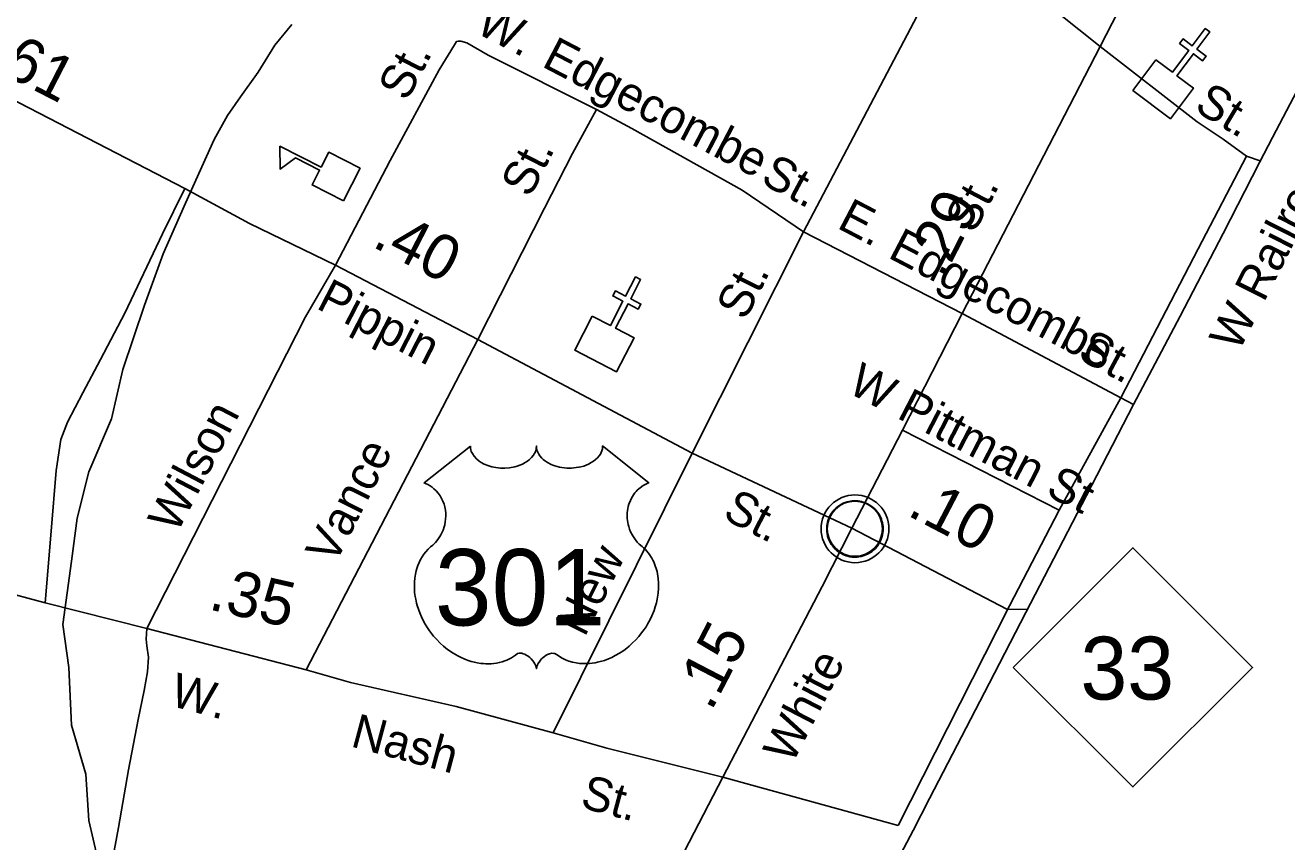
# Model space of a CAD drawing. Extents: x 2220236 to 2384410, y 720751 to 894131.
# Drawn here: x 2377480 to 2380990, y 859133 to 861406 of the extents above; entities that cross this region are included whole.
import ezdxf

# ---------------------------------------------------------------- set-up
doc = ezdxf.new("R2010")
doc.units = 0
for name, color, linetype in [('Exist Boundary Political City Limit New', 7, 'Continuous'), ('Exist Boundary Political CountyLine', 7, 'Continuous'), ('Exist Civil Demographics Community CELL', 7, 'Continuous'), ('Exist Cultural Church CELL', 7, 'Continuous'), ('Exist Cultural Educational Facility Elementary CELL', 7, 'Continuous'), ('Exist Railroad Mainline', 7, 'Continuous'), ('Exist Road Non-System Type 51', 7, 'Continuous'), ('Exist Road Non-System Type 51 Label', 7, 'Continuous'), ('Exist Road Primary NC Attributed', 7, 'Continuous'), ('Exist Road Primary NC Label', 7, 'Continuous'), ('Exist Road Primary NC Service Mileage Hundredths English Label', 7, 'Continuous'), ('Exist Road Primary NC Shield CELL', 7, 'Continuous'), ('Exist Road Primary NC Shield Number Label', 7, 'Continuous'), ('Exist Road Primary US Attributed', 7, 'Continuous'), ('Exist Road Primary US Label', 7, 'Continuous'), ('Exist Road Primary US Mileage Hundredths English Label', 7, 'Continuous'), ('Exist Road Primary US Shield CELL', 7, 'Continuous'), ('Exist Road Primary US Shield Number Label', 7, 'Continuous'), ('Exist Road Secondary Mileage Hundredths English Label', 7, 'Continuous'), ('Exist Road Secondary Type 51 Attributed', 7, 'Continuous'), ('Exist Road Secondary Type 51 Label', 7, 'Continuous'), ('Map Preparation Boundary City Limit Buffer Line', 7, 'Continuous')]:
    doc.layers.add(name, color=color, linetype=linetype)

msp = doc.modelspace()

# ---------------------------------------------------------------- linework, layer by layer
at = {"layer": 'Exist Boundary Political City Limit New'}
msp.add_lwpolyline([(2377680.5, 859088.4), (2377656.5, 859192.7), (2377648.5, 859321.1), (2377608.5, 859457.5), (2377600.5, 859617.9), (2377584.2, 859738.3), (2377608.5, 859914), (2377624.5, 860034.4), (2377656.5, 860162.8), (2377719.8, 860310.8), (2377751, 860447.9), (2377811.5, 860627.3), (2377863.5, 860770.1), (2377921.8, 860902.8), (2377962.8, 860993.3), (2378005.5, 861087.9), (2378042.5, 861154.4), (2378078.8, 861207), (2378128, 861275.6), (2378174, 861350.1), (2378221.8, 861408.2)], dxfattribs=at)
at = {"layer": 'Exist Boundary Political CountyLine'}
for points in [[(2382020.1, 863804.9), (2381948.8, 863532.2), (2381860.5, 863234.8), (2381792.2, 863025.8), (2381705.8, 862768.3), (2381616.5, 862536.5), (2381520.6, 862292.3), (2381429.5, 862081.3), (2381303.2, 861797.3), (2381196.9, 861574.9), (2381097.2, 861372.6), (2380951, 861093.2), (2380914, 861023.9), (2380813.3, 860826.2), (2380693.7, 860596.3), (2380563.6, 860350.2), (2380432.6, 860097.5), (2380264.5, 859771.6), (2380162, 859574), (2379995.8, 859253.8)], [(2379995.8, 859253.8), (2379950.3, 859164.5), (2379889.5, 859048.6), (2379765.1, 858810.1), (2379630.3, 858540.3), (2379477.4, 858248.6), (2379359.7, 858028.2), (2379244.8, 857799.2), (2379153.7, 857626.3), (2378993.2, 857319.4), (2378848.9, 857045.7), (2378730.2, 856811.1), (2378603, 856565.9), (2378414.1, 856200.1), (2378332.4, 856046.2), (2378179.6, 855745), (2378073.2, 855549.3), (2377962.1, 855329.8), (2377836.8, 855086.6), (2377670.7, 854770.2), (2377466.5, 854375.9), (2377296.6, 854050)]]:
    msp.add_lwpolyline(points, dxfattribs=at)
at = {"layer": 'Exist Civil Demographics Community CELL'}
msp.add_lwpolyline([(2379711.1, 860016.8), (2379712.1, 860022.4), (2379713.9, 860029), (2379716.8, 860036.2), (2379719.7, 860041.9), (2379723, 860047.7), (2379726.8, 860052.8), (2379730.8, 860057.2), (2379735.3, 860061.8), (2379740.9, 860066.4), (2379746.3, 860070), (2379751.2, 860072.9), (2379756.2, 860075.3), (2379761.7, 860077.6), (2379767.3, 860079.5), (2379771.7, 860080.6), (2379776.5, 860081.3), (2379780.6, 860082.1), (2379787, 860082.3), (2379791.4, 860082.2), (2379797.1, 860082), (2379802, 860081.2), (2379806.9, 860080.2), (2379811.9, 860078.8), (2379817.1, 860076.9), (2379823.7, 860074), (2379830, 860070.5), (2379835.1, 860066.9), (2379840.2, 860062.9), (2379843.5, 860059.8), (2379847.7, 860055.4), (2379851.5, 860050.7), (2379854.6, 860046.1), (2379857.7, 860041.1), (2379860.2, 860035.9), (2379862.2, 860030.9), (2379863.8, 860025.9), (2379865.1, 860021.3), (2379866.2, 860015.3), (2379866.8, 860010.6), (2379867, 860004.6), (2379866.9, 859998.8), (2379866.3, 859993.1), (2379865.4, 859987.6), (2379863.7, 859981.5), (2379861.8, 859975.6), (2379859.5, 859970.6), (2379856.4, 859964.6), (2379853.1, 859959.2), (2379849.6, 859954.5), (2379845.4, 859949.8), (2379840.1, 859944.8), (2379835.1, 859940.7), (2379830.1, 859937.3), (2379825.8, 859934.8), (2379819, 859931.5), (2379811.8, 859928.8), (2379805.9, 859927.4), (2379799.3, 859926.1), (2379794.8, 859925.6), (2379790.3, 859925.3), (2379784.8, 859925.3), (2379780.5, 859925.7), (2379774.8, 859926.5), (2379768.9, 859927.8), (2379764.3, 859929.1), (2379759.2, 859931), (2379754.6, 859932.9), (2379750.7, 859935.2), (2379743.9, 859939.3), (2379738.3, 859943.5), (2379733.4, 859948), (2379728.9, 859952.9), (2379725.7, 859956.8), (2379722.7, 859961), (2379718.7, 859968.1), (2379716.9, 859971.7), (2379715.2, 859975.7), (2379712.6, 859983.9), (2379711.1, 859990.9), (2379710.4, 859996.1), (2379710.1, 860002.4), (2379710, 860007.1), (2379710.6, 860013.6)], close=True, dxfattribs=at)
for centre, radius in [((2379788.7, 860004.4), 94.3), ((2379788.4, 860004.7), 76.7)]:
    msp.add_circle(centre, radius, dxfattribs=at)
at = {"layer": 'Exist Cultural Church CELL'}
for points in [[(2380626.3, 861309.4), (2380671.9, 861275.3), (2380717.7, 861336.1), (2380692.1, 861355.3), (2380701.7, 861368.1), (2380727.3, 861348.9), (2380763.5, 861396.9), (2380776.3, 861387.3), (2380740.1, 861339.2), (2380765.7, 861320), (2380756.1, 861307.2), (2380730.5, 861326.5), (2380684.7, 861265.6), (2380730.7, 861230.9), (2380666.7, 861145.8), (2380562.3, 861224.4)], [(2379057.5, 860596), (2379108.2, 860570.1), (2379143, 860637.8), (2379114.6, 860652.4), (2379121.9, 860666.6), (2379150.3, 860652), (2379177.9, 860705.5), (2379192.1, 860698.1), (2379164.6, 860644.7), (2379193.1, 860630), (2379185.7, 860615.8), (2379157.3, 860630.4), (2379122.5, 860562.7), (2379173.7, 860536.3), (2379125, 860441.6), (2379008.8, 860501.4)]]:
    msp.add_lwpolyline(points, close=True, dxfattribs=at)
at = {"layer": 'Exist Cultural Educational Facility Elementary CELL'}
msp.add_lwpolyline([(2378365.3, 860917.4), (2378278, 860961.7), (2378298.8, 861002.7), (2378231.8, 861036.7), (2378188.9, 861005.7), (2378188.5, 861069.4), (2378303.1, 861011.3), (2378324, 861052.4), (2378411.3, 861008.1)], close=True, dxfattribs=at)
at = {"layer": 'Exist Railroad Mainline'}
for points in [[(2379995.8, 859253.8), (2380162, 859574), (2380264.5, 859771.6), (2380432.6, 860097.5), (2380563.6, 860350.2), (2380693.7, 860596.3), (2380813.3, 860826.2), (2380914, 861023.9), (2380951, 861093.2), (2381097.2, 861372.6), (2381196.9, 861574.9), (2381303.2, 861797.3), (2381429.5, 862081.3), (2381520.6, 862292.3), (2381616.5, 862536.5), (2381705.8, 862768.3), (2381792.2, 863025.8), (2381860.5, 863234.8), (2381948.8, 863532.2), (2382020.1, 863804.9)], [(2377296.6, 854050), (2377466.5, 854375.9), (2377670.7, 854770.2), (2377836.8, 855086.6), (2377962.1, 855329.8), (2378073.2, 855549.3), (2378179.6, 855745), (2378332.4, 856046.2), (2378414.1, 856200.1), (2378603, 856565.9), (2378730.2, 856811.1), (2378848.9, 857045.7), (2378993.2, 857319.4), (2379153.7, 857626.3), (2379244.8, 857799.2), (2379359.7, 858028.2), (2379477.4, 858248.6), (2379630.3, 858540.3), (2379765.1, 858810.1), (2379889.5, 859048.6), (2379950.3, 859164.5), (2379995.8, 859253.8)]]:
    msp.add_lwpolyline(points, dxfattribs=at)
at = {"layer": 'Exist Road Non-System Type 51'}
for p, q in [((2380081.1, 861658.8), (2379645.8, 860831.2)), ((2379645.8, 860831.2), (2379336, 860215.2)), ((2379645.8, 860831.2), (2380086.9, 860603.5)), ((2380086.9, 860603.5), (2380528.4, 860368.5)), ((2378261, 859611.8), (2378739.5, 860531)), ((2380357.3, 860056.3), (2380528.4, 860368.5)), ((2380528.4, 860368.5), (2380563.5, 860350.1)), ((2379921.1, 860279.2), (2380357.3, 860056.3)), ((2379336, 860215.2), (2378948.8, 859436.5)), ((2380218.4, 859789.7), (2380357.3, 860056.3)), ((2379908.4, 859178.7), (2380218.4, 859789.7)), ((2379421.2, 859313), (2379908.4, 859178.7))]:
    msp.add_line(p, q, dxfattribs=at)
for points in [[(2378342.8, 860738.4), (2378495.2, 861029.2), (2378631.8, 861281.8), (2378674.4, 861351.7), (2378679.6, 861360.3), (2378684.7, 861362), (2378691.5, 861362), (2378708.5, 861356.9), (2378768.2, 861322.7), (2379069.2, 861171.7)], [(2380471.4, 861346.8), (2380741.1, 861137.3), (2380813.6, 861089), (2380878, 861042)], [(2378739.5, 860531), (2378924.2, 860897.1), (2379002.7, 861048.9), (2379069.2, 861171.7)], [(2379069.2, 861171.7), (2379168.1, 861118.9), (2379475, 860946.5), (2379645.8, 860831.2)], [(2380528.4, 860368.5), (2380743.8, 860784.1), (2380878, 861042)], [(2380878, 861042), (2380916.3, 861028.4)], [(2377535, 859798.4), (2377551.8, 859997.9), (2377565.2, 860167.1), (2377578.6, 860253), (2377597.4, 860301.4), (2377640.3, 860383.3), (2377688.7, 860475.9), (2377757.1, 860604.8), (2377861.8, 860825.1), (2377923.5, 860951.3)], [(2378342.8, 860738.4), (2378259.4, 860594.8), (2377817.5, 859726.6)], [(2377817.5, 859726.6), (2377816.1, 859697.1), (2377818.2, 859678.9), (2377822.2, 859646.7), (2377819.5, 859606.4), (2377810.1, 859554), (2377794, 859473.5), (2377767.2, 859333.8), (2377739, 859172.7), (2377710.8, 859018.2)]]:
    msp.add_lwpolyline(points, dxfattribs=at)
at = {"layer": 'Exist Road Primary NC Attributed'}
for points in [[(2379421.2, 859313), (2379097.8, 859393.6), (2378948.8, 859436.5), (2378678.4, 859509.7), (2378384.5, 859576.9), (2378261, 859611.8), (2377817.5, 859726.6), (2377535, 859798.4), (2377272.9, 859869.2), (2376927, 859956), (2376825.3, 859983.7), (2376730.4, 860009.2), (2376614.7, 860037), (2376552.3, 860050.9), (2376441.2, 860062.4), (2376242.7, 860078.2), (2375622.3, 860111.1), (2374797.6, 860163.1), (2372510.9, 860305.5), (2372344.4, 860312.4), (2371333, 860373.3), (2369627.1, 860478.2)], [(2380268.9, 859780), (2380211.2, 859780.4), (2379779.5, 860005.9)]]:
    msp.add_lwpolyline(points, dxfattribs=at)
at = {"layer": 'Exist Road Primary NC Shield CELL'}
msp.add_lwpolyline([(2380229.1, 859618.8), (2380562.1, 859951.8), (2380895.1, 859618.8), (2380562.1, 859285.9)], close=True, dxfattribs=at)
at = {"layer": 'Exist Road Primary US Attributed'}
for points in [[(2380471.4, 861346.8), (2380720.9, 861833.3), (2380967, 862355.9), (2381136.9, 862649.8), (2381408, 863169.5)], [(2379779.5, 860005.9), (2379921.1, 860279.2), (2380086.9, 860603.5), (2380471.4, 861346.8)], [(2379421.2, 859313), (2379697, 859844.1), (2379779.5, 860005.9)], [(2378507.3, 857548.4), (2378604.6, 857735.7), (2378681.1, 857879.5), (2378900.5, 858308.5), (2379421.2, 859313)]]:
    msp.add_lwpolyline(points, dxfattribs=at)
at = {"layer": 'Exist Road Primary US Shield CELL'}
msp.add_lwpolyline([(2378718.3, 860234.7), (2378718.6, 860229.4), (2378719.9, 860223.1), (2378720.9, 860219.8), (2378723.8, 860213.6), (2378728.7, 860206.2), (2378735.5, 860199), (2378743.2, 860192.7), (2378748.3, 860189.3), (2378757.1, 860184.6), (2378767.1, 860180.4), (2378778.1, 860177.2), (2378789.5, 860175), (2378801.8, 860173.6), (2378814.1, 860173.4), (2378827.3, 860174.3), (2378841.9, 860177.2), (2378848.6, 860178.9), (2378856.1, 860181.5), (2378863.1, 860184.4), (2378870.8, 860188.5), (2378877, 860192.4), (2378881.8, 860195.9), (2378888.6, 860202.5), (2378894, 860209.2), (2378896.3, 860213), (2378898.3, 860216.7), (2378901, 860224.4), (2378901.8, 860227.8), (2378902.3, 860235), (2378902.7, 860229), (2378903.4, 860225.3), (2378904.3, 860221.6), (2378905.9, 860217.7), (2378908.6, 860212.3), (2378911.6, 860207.7), (2378917.4, 860200.9), (2378920.9, 860197.6), (2378924.2, 860194.9), (2378932.9, 860188.9), (2378943.1, 860183.8), (2378948.2, 860181.6), (2378953.3, 860179.7), (2378959.9, 860177.8), (2378966.6, 860176.2), (2378973.3, 860175), (2378980.1, 860174), (2378987.1, 860173.5), (2378992.8, 860173.4), (2378999.8, 860173.4), (2379006.3, 860173.8), (2379012.9, 860174.6), (2379020.2, 860175.8), (2379026, 860177.1), (2379033.8, 860179.1), (2379040.7, 860181.6), (2379046.9, 860184.3), (2379054.9, 860188.5), (2379061.3, 860192.5), (2379066, 860196.3), (2379071.7, 860201.5), (2379077, 860207.6), (2379080.1, 860212.1), (2379082.3, 860216.7), (2379084.3, 860221.6), (2379085.6, 860226.8), (2379086.2, 860231.3), (2379086.3, 860235.1), (2379214.9, 860132.6), (2379211.9, 860131.5), (2379204.9, 860128.1), (2379199.4, 860124.8), (2379190.5, 860118.6), (2379186.7, 860115.2), (2379182.9, 860111.6), (2379179.4, 860107.8), (2379176.3, 860104.2), (2379172.6, 860099), (2379169.3, 860093.9), (2379166, 860088.2), (2379163.6, 860083.2), (2379159.7, 860072.9), (2379157.8, 860066.4), (2379156.6, 860060.8), (2379155, 860049.3), (2379154.7, 860043.9), (2379154.7, 860038.5), (2379155, 860032.8), (2379155.5, 860027.3), (2379156.5, 860021.6), (2379157.4, 860016.6), (2379159, 860010.4), (2379161.3, 860003.3), (2379164.1, 859996.4), (2379170, 859985.2), (2379177.5, 859973.8), (2379182.9, 859967.4), (2379188.2, 859962), (2379196.2, 859955.3), (2379200.5, 859951.5), (2379205.4, 859946.5), (2379213.4, 859937.2), (2379216.7, 859932.8), (2379220, 859927.8), (2379223, 859922.8), (2379226.1, 859917.3), (2379228.5, 859912.5), (2379233, 859901.5), (2379236.3, 859890.8), (2379237.9, 859885.1), (2379240.3, 859872.5), (2379241.2, 859866.3), (2379242.1, 859854), (2379242.2, 859839.1), (2379241, 859825), (2379238.4, 859808.5), (2379236.2, 859798.6), (2379232.8, 859787.1), (2379229.5, 859777.2), (2379223.7, 859762.5), (2379218.5, 859751.9), (2379211.7, 859739.4), (2379207.1, 859731.9), (2379201.7, 859723.8), (2379194.9, 859714.5), (2379187, 859704.7), (2379177.5, 859694.3), (2379169.8, 859686.6), (2379159.8, 859677.6), (2379153.7, 859672.6), (2379145.1, 859666.1), (2379133.2, 859658.2), (2379121.5, 859651.4), (2379111.6, 859646.3), (2379102.8, 859642.5), (2379091.4, 859638.2), (2379072.4, 859632.9), (2379065.5, 859631.5), (2379057.3, 859630.3), (2379049.6, 859629.5), (2379042.2, 859629.1), (2379032.2, 859629.1), (2379022.2, 859629.8), (2379012.8, 859631.2), (2379003, 859633.2), (2378992.7, 859636.3), (2378983.4, 859639.9), (2378974, 859644.6), (2378958.1, 859654.6), (2378953.5, 859657), (2378950.9, 859657.7), (2378944.8, 859658), (2378939, 859656.8), (2378933.1, 859654.4), (2378929.5, 859652.5), (2378924.8, 859649.4), (2378921.1, 859646.5), (2378916.7, 859642.4), (2378913.7, 859638.9), (2378911.4, 859636.1), (2378906.9, 859629.1), (2378905.3, 859625.7), (2378903.6, 859621.4), (2378902.2, 859615), (2378900.1, 859623.1), (2378897.8, 859628.4), (2378895, 859632.9), (2378892.2, 859637), (2378887.7, 859642.1), (2378883.7, 859646), (2378878.8, 859650), (2378873.7, 859653.1), (2378869.5, 859655.2), (2378865.7, 859656.6), (2378861.1, 859657.8), (2378857.3, 859658.1), (2378854.2, 859658), (2378849.9, 859657), (2378844.1, 859652.8), (2378838.6, 859649), (2378832.6, 859645.3), (2378825.4, 859641.5), (2378820.2, 859639.1), (2378814, 859636.7), (2378806.7, 859634.2), (2378798.8, 859632.2), (2378790.6, 859630.6), (2378783.5, 859629.4), (2378775.8, 859628.8), (2378768.9, 859628.5), (2378761.7, 859628.6), (2378755, 859629.1), (2378747.1, 859629.8), (2378737.4, 859631.3), (2378729.4, 859633.1), (2378720.9, 859635.4), (2378712.1, 859638.1), (2378702.8, 859641.7), (2378691.1, 859646.8), (2378683, 859650.9), (2378670.1, 859658.3), (2378655.1, 859668.7), (2378643.7, 859677.9), (2378635.4, 859685.4), (2378623.2, 859697.9), (2378616, 859706), (2378604.7, 859720.6), (2378597.5, 859731.2), (2378592.8, 859738.9), (2378586, 859751.4), (2378582.2, 859759.2), (2378577.4, 859770.6), (2378573.6, 859781), (2378570.4, 859790.9), (2378568.7, 859797.2), (2378566.2, 859808.2), (2378564.7, 859816.1), (2378563.3, 859826.8), (2378562.5, 859838.1), (2378562.4, 859848.5), (2378562.6, 859857.2), (2378563.6, 859867.3), (2378565.3, 859878), (2378567.4, 859887.2), (2378569.2, 859893.8), (2378572, 859901.9), (2378575.6, 859910.7), (2378579.8, 859919.3), (2378583.9, 859926.3), (2378589, 859933.9), (2378594, 859940.4), (2378600.6, 859947.5), (2378607.4, 859954.1), (2378613.7, 859959.1), (2378621.1, 859966.4), (2378625, 859970.9), (2378629.6, 859977), (2378633.4, 859982.7), (2378636.3, 859987.8), (2378640.2, 859995.3), (2378642.6, 860000.9), (2378645.6, 860009.6), (2378647, 860015.7), (2378648.6, 860023.5), (2378649.5, 860030.9), (2378649.9, 860040.1), (2378649.7, 860047.7), (2378648.7, 860056.6), (2378647, 860065.1), (2378645, 860072.5), (2378641.8, 860081), (2378638.9, 860087.3), (2378634, 860095.7), (2378628.5, 860103.5), (2378622.8, 860109.9), (2378617.1, 860115.6), (2378611.7, 860119.9), (2378606.5, 860123.6), (2378599.9, 860127.5), (2378593.6, 860130.7), (2378589.7, 860132.2)], close=True, dxfattribs=at)
at = {"layer": 'Exist Road Secondary Type 51 Attributed'}
msp.add_line((2380081.1, 861658.8), (2380471.4, 861346.8), dxfattribs=at)
msp.add_lwpolyline([(2379779.5, 860005.9), (2379336, 860215.2), (2378739.5, 860531), (2378342.8, 860738.4), (2378104.1, 860854.4), (2377923.5, 860951.3), (2377083.6, 861385.9), (2376728.1, 861572.7), (2376098.1, 861901.1), (2375812.5, 862043.6), (2375735.8, 862089.6), (2375671, 862139.1), (2375604.5, 862202.2), (2375521, 862282.4), (2375289.1, 862531.5), (2375165.5, 862675.7)], dxfattribs=at)
at = {"layer": 'Map Preparation Boundary City Limit Buffer Line'}
msp.add_lwpolyline([(2377680.5, 859088.4), (2377656.5, 859192.7), (2377648.5, 859321.1), (2377608.5, 859457.5), (2377600.5, 859617.9), (2377584.2, 859738.3), (2377608.5, 859914), (2377624.5, 860034.4), (2377656.5, 860162.8), (2377719.8, 860310.8), (2377751, 860447.9), (2377811.5, 860627.3), (2377863.5, 860770.1), (2377921.8, 860902.8), (2377962.8, 860993.3), (2378005.5, 861087.9), (2378042.5, 861154.4), (2378078.8, 861207), (2378128, 861275.6), (2378174, 861350.1), (2378221.8, 861408.2)], dxfattribs=at)

# ---------------------------------------------------------------- texts
at = {"layer": 'Exist Road Non-System Type 51 Label'}
for s, rotation, p in [('W.', 332.4318, (2378728.6, 861387.6)), ('Edgecombe', 332.4318, (2378913.8, 861292.8)), ('St.', 62.421, (2378541.7, 861191.2)), ('W Railroad St', 63.0953, (2380856.2, 860493.9)), ('St.', 63.1168, (2378884.1, 860923.2)), ('St.', 331.7781, (2379522.3, 860968.2)), ('E.', 332.4318, (2379735.6, 860843.2)), ('Edgecombe', 332.4318, (2379877, 860760.9)), ('St.', 63.3012, (2379483.5, 860581.4)), ('St.', 331.7781, (2380404.2, 860480.1)), ('W Pittman St', 332.6198, (2379764.3, 860385.7)), ('Wilson', 62.3324, (2377901.3, 859988.4)), ('Vance', 63.0953, (2378340.8, 859901.2)), ('New', 63.2837, (2379036.2, 859700.3))]:
    msp.add_text(s, height=95, rotation=rotation, dxfattribs=at).set_placement(p)
at = {"layer": 'Exist Road Primary NC Label'}
for s, p in [('W. ', (2377878.9, 859513.1)), ('Nash  ', (2378382.1, 859399.4)), ('St.', (2379021.1, 859229.7))]:
    msp.add_text(s, height=95, rotation=345.0113, dxfattribs=at).set_placement(p)
at = {"layer": 'Exist Road Primary NC Service Mileage Hundredths English Label'}
for s, rotation, p in [('.10', 332.4189, (2379930.4, 860043.7)), ('.35', 347.131, (2377986.7, 859780.8))]:
    msp.add_text(s, height=125, rotation=rotation, dxfattribs=at).set_placement(p)
at = {"layer": 'Exist Road Primary NC Shield Number Label'}
msp.add_text('33', height=175, dxfattribs=at).set_placement((2380416.2, 859529.1))
at = {"layer": 'Exist Road Primary US Label'}
for s, rotation, p in [('St.', 62.3086, (2380119.7, 860823.4)), ('White', 62.5757, (2379613.4, 859346.5))]:
    msp.add_text(s, height=95, rotation=rotation, dxfattribs=at).set_placement(p)
at = {"layer": 'Exist Road Primary US Mileage Hundredths English Label'}
for s, rotation, p in [('.29', 62.9301, (2380033.8, 860697.7)), ('.15', 62.5578, (2379388.6, 859494.2))]:
    msp.add_text(s, height=125, rotation=rotation, dxfattribs=at).set_placement(p)
at = {"layer": 'Exist Road Primary US Shield Number Label'}
msp.add_text('301', height=212.5, dxfattribs=at).set_placement((2378619.5, 859735.4))
at = {"layer": 'Exist Road Secondary Mileage Hundredths English Label'}
for s, rotation, p in [('.61', 332.7658, (2377370.1, 861293.9)), ('.40', 332.7745, (2378441.3, 860791.7))]:
    msp.add_text(s, height=125, rotation=rotation, dxfattribs=at).set_placement(p)
at = {"layer": 'Exist Road Secondary Type 51 Label'}
for s, rotation, p in [('St.', 328.9666, (2380729.3, 861170.1)), ('Pippin', 332.7745, (2378286.2, 860619.3)), ('St.', 332.5395, (2379416.8, 860035.1))]:
    msp.add_text(s, height=95, rotation=rotation, dxfattribs=at).set_placement(p)

doc.saveas('drawing.dxf')
